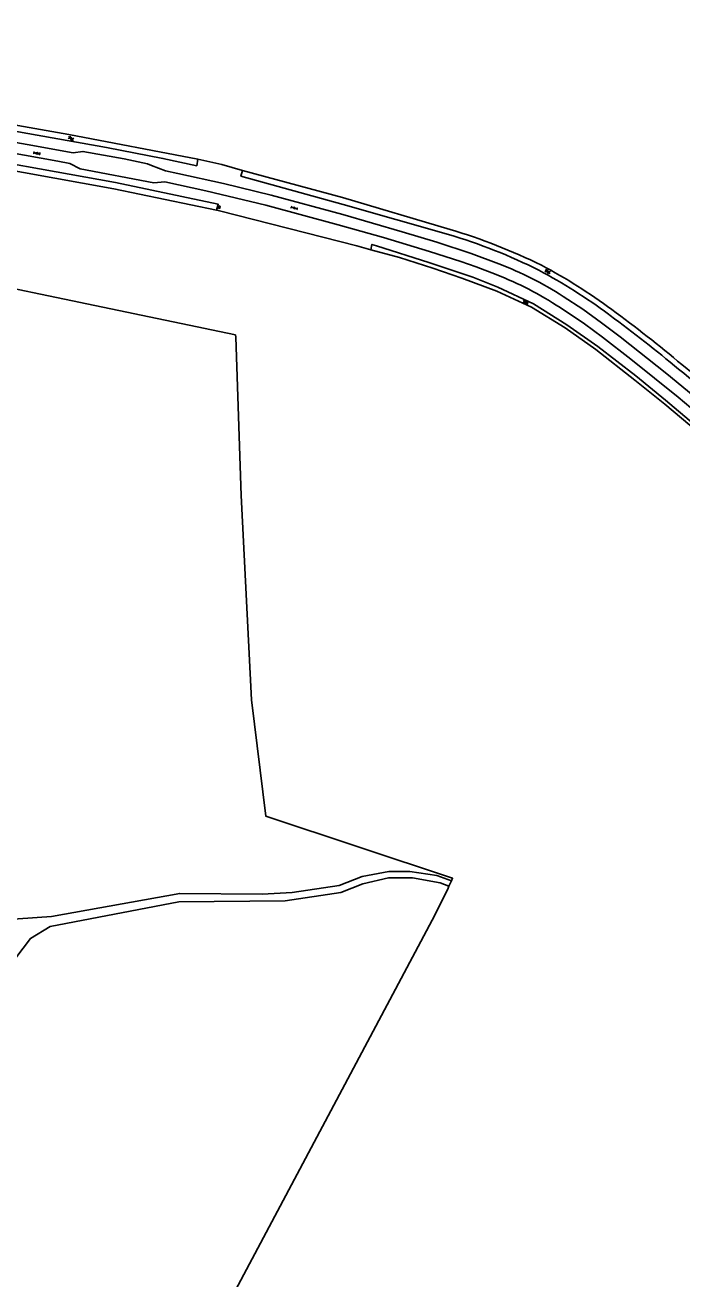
# Model space of a CAD drawing. Extents: x 124000 to 129000, y 395500 to 397503.
# Drawn here: x 126127.7 to 126314, y 396586 to 396941.5 of the extents above; entities that cross this region are included whole.
import ezdxf

# ---------------------------------------------------------------- set-up
doc = ezdxf.new("R2010")
doc.units = 0
for name, color, linetype in [('gg-afsc-draadraster', 7, 'Continuous'), ('gg-knt-bronhoudergrens', 7, 'Continuous'), ('gg-knt-onverhard', 7, 'Continuous'), ('gg-knt-verharding', 7, 'Continuous'), ('gg-kntw-bovenkant insteek waterloop', 7, 'Continuous'), ('gt-grn-vlakafsluiter', 7, 'Continuous'), ('gt-symb-boom', 7, 'Continuous'), ('gt-symb-gesloten verharding', 7, 'Continuous'), ('gt-symb-watersymbool', 7, 'Continuous')]:
    doc.layers.add(name, color=color, linetype=linetype)

# ---------------------------------------------------------------- blocks, each defined once
blk = doc.blocks.new('gt0-GESVH1')
at = {"layer": 'gt-symb-gesloten verharding'}
for p, q in [((-0.99, -0.26), (0.01, 0.24)), ((0.01, -0.26), (-0.99, 0.24)), ((0.01, 0.24), (1.01, -0.26)), ((1.01, 0.24), (0.01, -0.26))]:
    blk.add_line(p, q, dxfattribs=at)
blk = doc.blocks.new('gt0-WA')
at = {"layer": 'gt-symb-watersymbool'}
for centre, start, end in [((-0.32, 0.02), 28.0725, 151.9275), ((0.43, 0.42), 208.0725, 331.9275), ((-0.32, -0.43), 28.0725, 151.9275), ((0.43, -0.03), 208.0725, 331.9275)]:
    blk.add_arc(centre, 0.425, start, end, dxfattribs=at)
blk = doc.blocks.new('gt0-BOOM')
at = {"layer": 'gt-symb-boom'}
for radius in [0.4, 0.2]:
    blk.add_circle((0, 0), radius, dxfattribs=at)

msp = doc.modelspace()

# ---------------------------------------------------------------- linework, layer by layer
at = {"layer": 'gg-afsc-draadraster'}
msp.add_line((126176.74, 396903.52), (126183.49, 396902.03), dxfattribs=at)
at = {"layer": 'gg-knt-bronhoudergrens'}
for p, q in [((126247.93, 396697.31), (126248.61, 396698.84)), ((126247.57, 396696.48), (126247.93, 396697.31))]:
    msp.add_line(p, q, dxfattribs=at)
for points in [[(126182.01, 396889.02), (126182.87, 396888.84), (126221.76, 396878.89), (126225.73, 396877.83)], [(126075.95, 396765.91), (126075.95, 396768.17), (126078.86, 396778.16), (126088.41, 396815.13), (126097.05, 396849.81), (126099.87, 396862.59), (126101.86, 396868.84), (126103.89, 396870.28), (126107.98, 396870.26), (126149.75, 396861.53), (126187.35, 396853.68), (126187.5, 396853.06)], [(126248.61, 396698.84), (126248.93, 396699.57), (126196.03, 396717.15), (126191.93, 396750.14), (126188.99, 396808.11), (126187.5, 396853.06)], [(126247.57, 396696.48), (126243.16, 396687.68), (126173.8, 396557.18), (126152.2, 396517.21)]]:
    msp.add_lwpolyline(points, dxfattribs=at)
at = {"layer": 'gg-knt-onverhard'}
for points in [[(126026.46, 396675.5), (126076.13, 396681.37), (126114.86, 396687.32), (126135.21, 396688.75), (126171.55, 396695.28), (126194.93, 396695.08), (126203.47, 396695.57), (126216.75, 396697.49), (126223.28, 396700.05), (126230.9, 396701.46), (126236.87, 396701.46), (126244.5, 396700.36), (126248.61, 396698.84)], [(126247.93, 396697.31), (126245.47, 396698.28), (126237.54, 396699.68), (126230.78, 396699.68), (126223.46, 396698.04), (126217.3, 396695.54), (126201.51, 396693.21), (126171.31, 396692.9), (126134.82, 396685.93), (126129.21, 396682.55), (126125.1, 396677.01), (126071.21, 396605.61), (126056.12, 396583.21), (126043.8, 396561.04)]]:
    msp.add_lwpolyline(points, dxfattribs=at)
at = {"layer": 'gg-knt-verharding'}
for points in [[(125996.99, 396941.52), (126000.98, 396940.07), (126007.16, 396937.62), (126011, 396935.8), (126017.55, 396932.78), (126026.74, 396929.2), (126036.51, 396925.61), (126046.93, 396922), (126057.21, 396918.9), (126066.65, 396916.39), (126076.19, 396914.06), (126086.58, 396911.83), (126093.08, 396910.57), (126109.07, 396907.79), (126122.8, 396905.46), (126136.99, 396902.91), (126140.39, 396902.28)], [(126141.38, 396905.29), (126128.27, 396907.65), (126113.12, 396910.28), (126098.59, 396912.72)], [(126167.49, 396900.19), (126163.51, 396901.71), (126162.43, 396902.19), (126155.78, 396903.56), (126144.1, 396905.71), (126141.38, 396905.29)], [(126167.31, 396897.05), (126164.21, 396896.79), (126143.33, 396900.77), (126140.39, 396902.28)], [(126262.08, 396873.8), (126254.18, 396876.75), (126244.46, 396879.98), (126234.63, 396882.93), (126217.83, 396887.76), (126197.48, 396893.3), (126184.01, 396896.58), (126170.98, 396899.46), (126167.49, 396900.19)], [(126167.31, 396897.05), (126178.94, 396894.52), (126195.94, 396890.47), (126216.52, 396884.89), (126229.34, 396881.24), (126242.43, 396877.35), (126251.28, 396874.5), (126255.6, 396872.97), (126261.3, 396870.77)], [(126280.27, 396864.57), (126285.85, 396860.96), (126291.2, 396857.12), (126296.46, 396853.1), (126309.7, 396842.64), (126320.43, 396833.86), (126330.68, 396825.05), (126340.87, 396816.04), (126346.69, 396810.77)], [(126356.9, 396795.33), (126347.89, 396804.66), (126339.43, 396813.03), (126336.96, 396815.36), (126325.52, 396825.43), (126312.96, 396835.99), (126299.48, 396846.83), (126291.48, 396853.01), (126286.37, 396856.78), (126279.43, 396861.42)]]:
    msp.add_lwpolyline(points, dxfattribs=at)
for centre, radius, start, end in [((126229.4, 396786.86), 92.88, 56.7914, 69.4028), ((126228.43, 396784.7), 92.12, 56.3833, 69.0974)]:
    msp.add_arc(centre, radius, start, end, dxfattribs=at)
at = {"layer": 'gg-kntw-bovenkant insteek waterloop'}
msp.add_line((126293.17, 396859.52), (126293.63, 396859.18), dxfattribs=at)
for points in [[(126176.74, 396903.52), (126140.15, 396910.46), (126106.26, 396916.48)], [(126182.01, 396889.02), (126182.47, 396890.73), (126153.3, 396896.92), (126101.74, 396906.15), (126070.99, 396912.3), (126070.65, 396910.81)], [(126106.06, 396914.74), (126150.76, 396906.79), (126166.78, 396903.69), (126176.38, 396901.63), (126176.74, 396903.52)], [(126182.01, 396889.02), (126152.91, 396895.08), (126101.51, 396904.33), (126070.65, 396910.81)], [(126189.34, 396900.26), (126188.9, 396898.71), (126217.92, 396890.68), (126247.77, 396882.15)], [(126248.23, 396883.56), (126217.7, 396892.6), (126189.34, 396900.26)], [(126225.73, 396877.83), (126226.08, 396879.33), (126227.38, 396878.93), (126242.21, 396874.18), (126254.73, 396870.07), (126261.76, 396867.21), (126271.86, 396862.49), (126281.37, 396856.54), (126290.14, 396850.4), (126300.93, 396842.06), (126309.35, 396835.14), (126323.97, 396822.8), (126337.2, 396811.2), (126342.75, 396805.84)], [(126342.32, 396805.11), (126336.9, 396810.01), (126322.81, 396822.59), (126309.12, 396834.05), (126300.64, 396840.87), (126289.61, 396849.52), (126280.85, 396855.66), (126271.34, 396861.55), (126261.52, 396866.11), (126251.58, 396869.79), (126243.37, 396872.61), (126233.92, 396875.63), (126225.73, 396877.83)]]:
    msp.add_lwpolyline(points, dxfattribs=at)
for centre, radius, start, end in [((126202.4, 396728.46), 161.74, 63.6559, 73.5379), ((126201.6, 396727.9), 161.02, 63.4973, 73.3367), ((126203.55, 396739.09), 151.74, 53.3572, 62.2619), ((126202.26, 396737.63), 152.06, 53.2806, 62.0824), ((126069.47, 396553.36), 379.17, 50.03, 53.7599), ((126069.72, 396554.19), 379.98, 49.9951, 53.8063), ((125644.04, 396019.71), 1063.19, 49.31986, 50.9391), ((125699.83, 396089.8), 972, 49.12226, 50.88483)]:
    msp.add_arc(centre, radius, start, end, dxfattribs=at)
at = {"layer": 'gt-grn-vlakafsluiter'}
msp.add_line((126183.49, 396902.03), (126189.34, 396900.26), dxfattribs=at)

# ---------------------------------------------------------------- block references
at = {"layer": 'gt-symb-boom'}
msp.add_blockref('gt0-BOOM', (126182.64, 396889.87), dxfattribs=at)
at = {"layer": 'gt-symb-gesloten verharding'}
for p, rotation in [((126131.04, 396905.17), -9.094804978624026), ((126204.05, 396889.67), -14.95356475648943)]:
    msp.add_blockref('gt0-GESVH1', p, dxfattribs=dict(at, rotation=rotation))
at = {"layer": 'gt-symb-watersymbool'}
for p, rotation in [((126140.65, 396909.39), -10.366322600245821), ((126275.87, 396871.63), -10.36632260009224), ((126269.6, 396862.9), -10.366322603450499)]:
    msp.add_blockref('gt0-WA', p, dxfattribs=dict(at, rotation=rotation))

doc.saveas('drawing.dxf')
